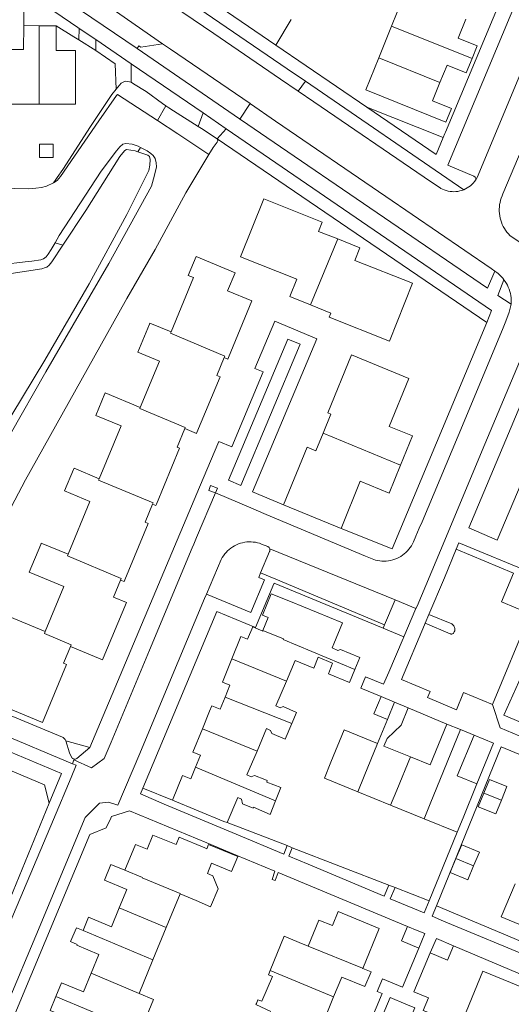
# Model space of a CAD drawing. Header units: metres. Extents: x 89888 to 94270, y 464165 to 468904.
# Tile 259 of 369: x 92373 to 92452, y 467556 to 467714. Entities that reach past the tile are written whole.
import ezdxf

# ---------------------------------------------------------------- set-up
doc = ezdxf.new("R2010")
doc.units = ezdxf.units.M
for name, color, linetype, lineweight in [('B_BEBOUWINGSGRENS_0', 251, 'CONTINUOUS', 13), ('B_TUSSENMUUR_0', 251, 'CONTINUOUS', 13), ('G_GRENS_ALGEMEEN_0', 251, 'CONTINUOUS', 13), ('T_CULTUURGRENS_0', 251, 'CONTINUOUS', 13), ('T_HEK_LIJN_0', 251, 'CONTINUOUS', 13), ('V_WEGGRENS_0', 251, 'CONTINUOUS', 13), ('W_WALBESCHERMING_LIJN_0', 251, 'CONTINUOUS', 13), ('W_WATERGRENS_0', 251, 'CONTINUOUS', 13)]:
    doc.layers.add(name, color=color, linetype=linetype, lineweight=lineweight)

msp = doc.modelspace()

# ---------------------------------------------------------------- linework, layer by layer
at = {"layer": 'B_BEBOUWINGSGRENS_0'}
for p, q in [((92432.65, 467712.84), (92434.7, 467717.92)), ((92373.87, 467712.91), (92376.33, 467712.9)), ((92376.33, 467712.9), (92379.05, 467712.9)), ((92430.6, 467707.75), (92432.65, 467712.84)), ((92376.34, 467700.34), (92370.77, 467700.35)), ((92378.55, 467691.82), (92378.55, 467693.99)), ((92424.57, 467632.54), (92415.4, 467636.29)), ((92430.98, 467605.65), (92433.12, 467604.76)), ((92433.12, 467604.76), (92435.32, 467603.85)), ((92430.42, 467598.16), (92431.98, 467601.98)), ((92441.5, 467601.28), (92443.67, 467600.38)), ((92443.67, 467600.38), (92445.84, 467599.47)), ((92431.43, 467597.74), (92435.68, 467596.01)), ((92432.5, 467588.31), (92427.27, 467590.44)), ((92437.84, 467586.14), (92432.5, 467588.31)), ((92443.12, 467583.98), (92437.84, 467586.14)), ((92396.65, 467568.75), (92398.87, 467574.14)), ((92394.52, 467563.58), (92396.65, 467568.75)), ((92435.18, 467568.93), (92436.76, 467568.27)), ((92436.76, 467568.27), (92437.95, 467567.78)), ((92437.95, 467567.78), (92436.99, 467565.47)), ((92438.84, 467564.7), (92439.8, 467567)), ((92439.8, 467567), (92442.56, 467565.84)), ((92392.31, 467558.22), (92394.52, 467563.58))]:
    msp.add_line(p, q, dxfattribs=at)
for points in [[(92444.53, 467713.96), (92443.3, 467710.91), (92446.32, 467709.69), (92445.5, 467707.66)], [(92370.78, 467709.08), (92373.86, 467709.08), (92373.87, 467712.91)], [(92379.05, 467712.9), (92379.04, 467708.93), (92382.16, 467708.92), (92382.16, 467700.34), (92376.34, 467700.34)], [(92440.38, 467703.8), (92439.21, 467700.9), (92442.22, 467699.68), (92441.34, 467697.5), (92428.54, 467702.66), (92430.6, 467707.75)], [(92445.5, 467707.66), (92444.57, 467705.35), (92441.51, 467706.59), (92440.38, 467703.8)], [(92378.55, 467693.99), (92376.38, 467693.99), (92376.38, 467691.82), (92378.55, 467691.82)], [(92424.06, 467678.81), (92420.98, 467680.03), (92421.56, 467681.49), (92412.22, 467685.21), (92408.53, 467675.98), (92417.51, 467672.39), (92416.4, 467669.59), (92419.68, 467668.27)], [(92419.68, 467668.27), (92422.94, 467666.97), (92422.68, 467666.32), (92432.29, 467662.48), (92435.98, 467671.72), (92426.78, 467675.39), (92427.58, 467677.41), (92424.06, 467678.81)], [(92405.92, 467659.86), (92406.49, 467659.62), (92406.59, 467659.85), (92410.34, 467668.91), (92406.45, 467670.52), (92407.66, 467673.42), (92401.4, 467676.01), (92400.15, 467672.99), (92401, 467672.63), (92397.41, 467663.97)], [(92397.41, 467663.97), (92394.03, 467665.37), (92393.95, 467665.17), (92392.1, 467660.73), (92395.57, 467659.29), (92392.5, 467651.89)], [(92399.59, 467648.5), (92401.49, 467647.72), (92401.55, 467647.87), (92405.24, 467656.78), (92404.73, 467657), (92405.92, 467659.86)], [(92421.72, 467647.76), (92422.96, 467650.79), (92422.44, 467651), (92426.23, 467660.28), (92435.41, 467656.53), (92432.27, 467648.85), (92436, 467647.33), (92434.09, 467642.66)], [(92392.5, 467651.89), (92386.88, 467654.22), (92386.82, 467654.09), (92385.38, 467650.6), (92389.42, 467648.93), (92385.92, 467640.49)], [(92394.44, 467636.4), (92394.97, 467636.18), (92395.06, 467636.4), (92398.78, 467645.37), (92398.37, 467645.54), (92399.59, 467648.5)], [(92415.4, 467636.29), (92419.17, 467645.51), (92420.57, 467644.93), (92421.72, 467647.76)], [(92434.09, 467642.66), (92432.26, 467638.18), (92427.65, 467640.07), (92424.57, 467632.54)], [(92385.92, 467640.49), (92381.91, 467642.15), (92381.83, 467641.95), (92380.41, 467638.53), (92384.44, 467636.86), (92380.95, 467628.42)], [(92389.34, 467624.28), (92389.91, 467624.04), (92390.02, 467624.3), (92393.76, 467633.33), (92393.26, 467633.54), (92394.44, 467636.4)], [(92380.95, 467628.42), (92376.68, 467630.19), (92376.58, 467629.95), (92374.76, 467625.56), (92380.3, 467623.27), (92377.31, 467616.06)], [(92381.36, 467613.67), (92386.48, 467611.55), (92386.58, 467611.79), (92390.27, 467620.71), (92388.21, 467621.56), (92389.34, 467624.28)], [(92412.1, 467616.24), (92412.95, 467618.29), (92412.02, 467618.67), (92413.41, 467622.1), (92416.5, 467620.84)], [(92416.5, 467620.84), (92424.78, 467617.44), (92423.4, 467614.07), (92423.13, 467613.45), (92424.08, 467613.01), (92424.49, 467613.18), (92427.58, 467611.91), (92426.79, 467609.97)], [(92377.31, 467616.06), (92367.88, 467619.96), (92367.77, 467619.7), (92367.29, 467618.54), (92365.98, 467615.4), (92370.78, 467613.41), (92367.47, 467605.41), (92376.86, 467601.52), (92380.7, 467610.8), (92380.24, 467610.99), (92380.99, 467612.78), (92381.36, 467613.67)], [(92407.13, 467611.7), (92408.57, 467615.26), (92409.65, 467614.82), (92410.46, 467616.8), (92412.06, 467616.14), (92412.1, 467616.24)], [(92406.04, 467605.59), (92406.81, 467607.48), (92405.62, 467607.97), (92407.13, 467611.7)], [(92426.79, 467609.97), (92425.95, 467607.94), (92422.59, 467609.32), (92423.2, 467610.99), (92420.9, 467611.94), (92420.2, 467610.23), (92417.26, 467611.43), (92415.87, 467608.15)], [(92415.87, 467608.15), (92414.17, 467604.16), (92414.85, 467603.87), (92415.3, 467604.07), (92417.45, 467603.12), (92416.7, 467601.35)], [(92402.41, 467600.49), (92403.55, 467603.31), (92403.92, 467604.21), (92405.27, 467603.67), (92406.04, 467605.59)], [(92431.98, 467601.98), (92429.83, 467602.88), (92430.98, 467605.65)], [(92435.32, 467603.85), (92434.17, 467601.08), (92431.92, 467598.94), (92431.43, 467597.74)], [(92401.32, 467594.38), (92402.09, 467596.28), (92400.91, 467596.76), (92402.41, 467600.49)], [(92416.7, 467601.35), (92415.64, 467598.84), (92413.49, 467599.75), (92413.32, 467600.25), (92412.68, 467600.55), (92412.29, 467599.64), (92411.15, 467596.94)], [(92427.27, 467590.44), (92421.92, 467592.62), (92422.96, 467595.16), (92425.07, 467600.34), (92430.42, 467598.16)], [(92435.68, 467596.01), (92438.79, 467594.74), (92441.5, 467601.28)], [(92445.84, 467599.47), (92443.14, 467592.97), (92446.27, 467591.7)], [(92411.15, 467596.94), (92409.53, 467593.13), (92410.2, 467592.82), (92410.76, 467593.06), (92412.4, 467592.39), (92412.79, 467592.23), (92412.7, 467592), (92414.96, 467591.12), (92414.1, 467589)], [(92397.63, 467589.09), (92399.26, 467593.04), (92400.57, 467592.5), (92401.32, 467594.38)], [(92450.19, 467589.1), (92451.07, 467591.29), (92448.28, 467592.42), (92447.39, 467590.22)], [(92446.27, 467591.7), (92444.07, 467586.29), (92443.12, 467583.98)], [(92406.38, 467585.51), (92405.85, 467585.71), (92397.63, 467589.09)], [(92408.85, 467588.53), (92408.66, 467589.25), (92408.07, 467589.53), (92406.38, 467585.51)], [(92414.1, 467589), (92413.23, 467586.84), (92410.58, 467587.96), (92410.53, 467587.84), (92408.85, 467588.53)], [(92447.39, 467590.22), (92446.51, 467588.03), (92449.3, 467586.9), (92450.19, 467589.1)], [(92403.9, 467579.03), (92407.09, 467577.71), (92408.07, 467580.1), (92403.4, 467582.03), (92403.14, 467581.35), (92402.81, 467581.48), (92398.7, 467583.18), (92398.21, 467582), (92394.51, 467583.53), (92393.59, 467581.27), (92391.71, 467582.04), (92390.01, 467577.91)], [(92445.76, 467578.59), (92446.69, 467580.81), (92443.88, 467581.99), (92442.94, 467579.77)], [(92442.94, 467579.77), (92442.01, 467577.55), (92444.83, 467576.37), (92445.76, 467578.59)], [(92390.01, 467577.91), (92387.79, 467578.83), (92386.76, 467576.33), (92390.37, 467574.85), (92389.14, 467571.87)], [(92398.87, 467574.14), (92401.45, 467573.07), (92403.74, 467572.04), (92404.92, 467574.95), (92404.1, 467577.03), (92403.22, 467577.37), (92403.9, 467579.03)], [(92452.37, 467575.75), (92450.17, 467570.43), (92457.74, 467567.3), (92459.94, 467572.6)], [(92389.14, 467571.87), (92387.91, 467568.88), (92384.22, 467570.4), (92383.35, 467568.28)], [(92428.06, 467562.21), (92430.69, 467568.59), (92424.13, 467571.29), (92423.21, 467569.05), (92421.05, 467569.95), (92419.33, 467565.78)], [(92383.35, 467568.28), (92382.29, 467568.71), (92381.37, 467566.49), (92382.42, 467566.04), (92382.37, 467565.91), (92385.87, 467564.46), (92384.62, 467561.43)], [(92436.99, 467565.47), (92434.21, 467566.64), (92435.18, 467568.93)], [(92419.33, 467565.78), (92417.9, 467566.36), (92415.5, 467567.36), (92413.24, 467561.87)], [(92442.56, 467565.84), (92441.59, 467563.54), (92438.84, 467564.7)], [(92423.39, 467557.65), (92424.7, 467560.82), (92428.38, 467559.3), (92429.36, 467561.67), (92428.06, 467562.21)], [(92384.62, 467561.43), (92383.4, 467558.46), (92379.9, 467559.93), (92378.99, 467557.71)], [(92413.24, 467561.87), (92412.98, 467561.17), (92413.6, 467560.93), (92411.93, 467556.96), (92411.3, 467557.21), (92411.05, 467556.62), (92410.96, 467556.42), (92413.35, 467555.34)], [(92453.58, 467558.8), (92453.72, 467559.13), (92447.24, 467561.79), (92444.56, 467555.26)], [(92378.99, 467557.71), (92378.07, 467555.48), (92381.48, 467554.08), (92380.23, 467551.04)], [(92390.17, 467553.01), (92392.48, 467552.06), (92394.62, 467557.26), (92392.31, 467558.22)], [(92424.79, 467550.83), (92425.8, 467553.28), (92422.2, 467554.76), (92423.39, 467557.65)]]:
    msp.add_lwpolyline(points, dxfattribs=at)
at = {"layer": 'B_TUSSENMUUR_0'}
for p, q in [((92376.33, 467712.9), (92376.34, 467700.34)), ((92432.65, 467712.84), (92445.5, 467707.66)), ((92430.6, 467707.75), (92440.38, 467703.8)), ((92424.06, 467678.81), (92419.68, 467668.27)), ((92434.09, 467642.66), (92421.72, 467647.76)), ((92407.13, 467611.7), (92415.87, 467608.15)), ((92406.04, 467605.59), (92416.7, 467601.35)), ((92431.98, 467601.98), (92433.12, 467604.76)), ((92411.15, 467596.94), (92402.41, 467600.49)), ((92401.32, 467594.38), (92414.1, 467589)), ((92447.39, 467590.22), (92450.19, 467589.1)), ((92445.76, 467578.59), (92442.94, 467579.77)), ((92389.14, 467571.87), (92396.65, 467568.75)), ((92383.35, 467568.28), (92394.52, 467563.58)), ((92384.62, 467561.43), (92392.31, 467558.22)), ((92423.39, 467557.65), (92413.24, 467561.87)), ((92378.99, 467557.71), (92390.17, 467553.01))]:
    msp.add_line(p, q, dxfattribs=at)
for points in [[(92397.41, 467663.97), (92397.32, 467663.75), (92406.01, 467660.09), (92405.92, 467659.86)], [(92399.59, 467648.5), (92399.66, 467648.67), (92392.43, 467651.72), (92392.5, 467651.89)], [(92385.92, 467640.49), (92385.83, 467640.27), (92394.53, 467636.62), (92394.44, 467636.4)], [(92380.95, 467628.42), (92380.84, 467628.16), (92389.45, 467624.54), (92389.34, 467624.28)], [(92377.31, 467616.06), (92377.18, 467615.74), (92381.47, 467613.94), (92381.36, 467613.67)], [(92412.1, 467616.24), (92415.4, 467614.9), (92415.35, 467614.78), (92426.79, 467609.97)], [(92437.84, 467586.14), (92438.81, 467588.5), (92443.67, 467600.38)], [(92430.42, 467598.16), (92428.29, 467592.92), (92427.27, 467590.44)], [(92435.68, 467596.01), (92433.5, 467590.73), (92432.5, 467588.31)], [(92390.01, 467577.91), (92392.83, 467576.75), (92392.8, 467576.69), (92398.89, 467574.19), (92398.87, 467574.14)], [(92419.33, 467565.78), (92428.02, 467562.23), (92428.06, 467562.21)]]:
    msp.add_lwpolyline(points, dxfattribs=at)
at = {"layer": 'G_GRENS_ALGEMEEN_0'}
msp.add_line((92382.67, 467710.62), (92385.4, 467708.91), dxfattribs=at)
for points in [[(92378.63, 467687.76), (92378.92, 467688.17), (92379.21, 467688.61), (92380.12, 467689.94), (92384.54, 467696.77), (92387.97, 467701.91), (92388.65, 467702.74)], [(92404.8, 467694.82), (92404.89, 467694.5), (92404.78, 467694.29), (92404.13, 467693.41), (92403.47, 467692.32)]]:
    msp.add_lwpolyline(points, dxfattribs=at)
at = {"layer": 'T_CULTUURGRENS_0'}
for p, q in [((92391.06, 467703.87), (92391.06, 467706.79)), ((92417.72, 467702.45), (92418.88, 467704.03)), ((92396.59, 467700.09), (92395.23, 467697.74)), ((92408.41, 467697.98), (92410.05, 467700.45)), ((92402.53, 467698.95), (92401.73, 467696.8)), ((92404.8, 467694.82), (92406.24, 467696.41)), ((92392.53, 467693.45), (92392.1, 467692.75)), ((92380.12, 467677.84), (92378.88, 467678.18))]:
    msp.add_line(p, q, dxfattribs=at)
for points in [[(92388.65, 467702.74), (92389.45, 467703.71), (92389.98, 467703.97), (92390.19, 467704.03), (92391.06, 467703.87)], [(92391.06, 467703.87), (92391.43, 467703.61), (92393.45, 467702.37), (92396.06, 467700.47), (92396.59, 467700.09)], [(92396.59, 467700.09), (92397.05, 467699.75), (92397.79, 467699.29), (92401.73, 467696.8)], [(92401.73, 467696.8), (92402.27, 467696.46), (92404.8, 467694.82)], [(92392.1, 467692.75), (92391.68, 467692.89), (92390.3, 467693.11), (92390.01, 467692.94), (92389.69, 467692.57), (92389.22, 467691.99)], [(92346.55, 467609.58), (92350.18, 467613.8), (92354.03, 467619.87), (92354.49, 467621.09), (92357.26, 467626.05), (92361.99, 467634.12), (92364.49, 467638.42), (92366.43, 467641.53), (92370.03, 467647.61), (92377.22, 467659.42), (92384.34, 467671.62), (92390.36, 467682.74), (92393.84, 467689.73), (92394.01, 467690.63), (92394.07, 467691.5), (92393.98, 467691.99), (92393.71, 467692.2), (92392.1, 467692.75)], [(92389.22, 467691.99), (92383.77, 467683.36), (92380.12, 467677.84)], [(92380.12, 467677.84), (92378.37, 467675.18), (92377.93, 467674.6), (92377.57, 467674.3), (92377.36, 467674.24), (92376.76, 467674.05), (92371.87, 467673.29), (92370.76, 467673.22), (92370.33, 467672.99), (92369.86, 467672.45), (92368.94, 467670.71), (92366.98, 467667.08), (92362.02, 467657.28), (92355.68, 467644.61), (92349.62, 467632.13), (92348.54, 467630.2)]]:
    msp.add_lwpolyline(points, dxfattribs=at)
at = {"layer": 'T_HEK_LIJN_0'}
msp.add_line((92459.59, 467563.9), (92439.82, 467572.21), dxfattribs=at)
msp.add_lwpolyline([(92476.4, 467603.65), (92472.12, 467593.61), (92450.61, 467602.71), (92454.92, 467612.29)], dxfattribs=at)
at = {"layer": 'V_WEGGRENS_0'}
for p, q in [((92373.87, 467712.91), (92373.89, 467718.53)), ((92396.05, 467710), (92383.06, 467719.05)), ((92450.45, 467686.01), (92464.11, 467718.66)), ((92446.3, 467688.66), (92458.45, 467717.81)), ((92382.96, 467715.41), (92392, 467709.26)), ((92416.62, 467713.89), (92414.18, 467709.8)), ((92382.73, 467712.46), (92382.67, 467710.62)), ((92382.73, 467712.46), (92385.39, 467710.67)), ((92385.4, 467708.91), (92385.39, 467710.67)), ((92385.39, 467710.67), (92391.06, 467706.79)), ((92396.05, 467710), (92397.32, 467709.14)), ((92397.32, 467709.14), (92410.05, 467700.45)), ((92428.72, 467699.87), (92414.18, 467709.8)), ((92391.06, 467706.79), (92402.53, 467698.95)), ((92418.88, 467704.03), (92444.17, 467686.68)), ((92428.72, 467699.87), (92440.9, 467695.02)), ((92439.76, 467692.33), (92428.72, 467699.87)), ((92402.53, 467698.95), (92406.24, 467696.41)), ((92406.24, 467696.41), (92448.64, 467667.4)), ((92447.89, 467665.47), (92404.8, 467694.82)), ((92440.9, 467695.02), (92439.76, 467692.33)), ((92446.11, 467688.27), (92446.3, 467688.66)), ((92453.17, 467678.27), (92451.55, 467679.38)), ((92448.64, 467667.4), (92447.89, 467665.47)), ((92410.45, 467638.37), (92420.72, 467662.84)), ((92444.98, 467632.62), (92457.18, 467661.72)), ((92461.42, 467658.89), (92449.5, 467630.67)), ((92401.98, 467639.12), (92384.44, 467597.55)), ((92404.5, 467638.22), (92403.43, 467638.6)), ((92404.83, 467638.96), (92404.5, 467638.22)), ((92404.5, 467638.22), (92404.87, 467638.06)), ((92404.87, 467638.06), (92409.76, 467636)), ((92415.4, 467636.29), (92410.45, 467638.37)), ((92449.5, 467630.67), (92444.98, 467632.62)), ((92442.98, 467629.24), (92443.4, 467630.26)), ((92443.4, 467630.26), (92459.47, 467623.61)), ((92413.18, 467629.3), (92433.21, 467621.15)), ((92403.07, 467622.02), (92405.4, 467627.55)), ((92411.73, 467625.45), (92414.17, 467624.43)), ((92413.9, 467623.78), (92431.28, 467616.59)), ((92414.17, 467624.43), (92431.53, 467617.15)), ((92431.53, 467617.15), (92433.21, 467621.15)), ((92433.21, 467621.15), (92436.55, 467619.73)), ((92436.55, 467619.73), (92434.61, 467615.21)), ((92436.55, 467619.73), (92436.73, 467620.13)), ((92438.03, 467617.4), (92438.59, 467618.8)), ((92431.28, 467616.59), (92431.53, 467617.15)), ((92434.61, 467615.21), (92431.28, 467616.59)), ((92435.32, 467603.85), (92441.5, 467601.28)), ((92357.73, 467602.65), (92379.9, 467593.37)), ((92365.51, 467601.7), (92381.68, 467594.93)), ((92380.6, 467598.57), (92384.44, 467597.55)), ((92445.84, 467599.47), (92448.92, 467598.2)), ((92448.92, 467598.2), (92446.27, 467591.7)), ((92381.68, 467594.93), (92381.88, 467595.53)), ((92381.88, 467595.53), (92381.93, 467595.66)), ((92379.9, 467593.37), (92377.96, 467588.65)), ((92392.51, 467590.1), (92392.91, 467591.03)), ((92392.91, 467591.03), (92397.63, 467589.09)), ((92406.38, 467585.51), (92415.98, 467581.84)), ((92443.12, 467583.98), (92438.68, 467573.01)), ((92415.98, 467581.84), (92415.44, 467580.49)), ((92416.79, 467581.51), (92415.98, 467581.84)), ((92416.25, 467580.15), (92416.79, 467581.51)), ((92416.79, 467581.51), (92432.2, 467575.53)), ((92414.52, 467577.53), (92435.18, 467568.93)), ((92432.2, 467575.53), (92431.46, 467573.78)), ((92433.22, 467575.13), (92432.2, 467575.53)), ((92432.43, 467573.36), (92433.22, 467575.13)), ((92433.22, 467575.13), (92438.68, 467573.01)), ((92437.87, 467571.07), (92432.43, 467573.36)), ((92438.68, 467573.01), (92437.87, 467571.07)), ((92439.82, 467572.21), (92439.94, 467572.49)), ((92441.58, 467569.52), (92440.95, 467569.78)), ((92436.99, 467565.47), (92434.38, 467559.22)), ((92442.56, 467565.84), (92457.7, 467559.42)), ((92436.22, 467558.46), (92438.84, 467564.7))]:
    msp.add_line(p, q, dxfattribs=at)
for points in [[(92467.4, 467745.78), (92456.98, 467721.03), (92452.54, 467722.94), (92441.26, 467695.87), (92441.18, 467695.69), (92440.9, 467695.02)], [(92414.18, 467709.8), (92384.26, 467730.24), (92383.76, 467731.14), (92383.42, 467731.92)], [(92382.5, 467728.9), (92415.98, 467706.02), (92418.88, 467704.03)], [(92417.72, 467702.45), (92414.89, 467704.38), (92404.25, 467711.68), (92390.89, 467720.78), (92390.16, 467721.26), (92389.46, 467721.76), (92388.76, 467722.28), (92388.08, 467722.82), (92387.41, 467723.37), (92386.76, 467723.94), (92386.43, 467724.22)], [(92458.45, 467717.81), (92453.77, 467719.72), (92441.63, 467690.61)], [(92373.89, 467718.53), (92373.99, 467718.47), (92382.51, 467712.61), (92382.73, 467712.46)], [(92382.67, 467710.62), (92381.89, 467711.11), (92379.05, 467712.9)], [(92388.65, 467702.74), (92388.47, 467706.82), (92385.4, 467708.91)], [(92392, 467709.26), (92392.27, 467709.68), (92392.59, 467709.47), (92396.05, 467710)], [(92408.41, 467697.98), (92408.33, 467698.04), (92392, 467709.26)], [(92440.5, 467686.9), (92440.46, 467686.92), (92437.87, 467688.71), (92420.23, 467700.74), (92417.72, 467702.45)], [(92410.05, 467700.45), (92410.12, 467700.4), (92414.12, 467697.63)], [(92412.7, 467695.05), (92408.65, 467697.82), (92408.41, 467697.98)], [(92414.12, 467697.63), (92431.73, 467685.59), (92448.55, 467674.09), (92449.16, 467673.66)], [(92449.16, 467673.66), (92447.99, 467670.93), (92412.7, 467695.05)], [(92441.63, 467690.61), (92445.78, 467688.87), (92445.87, 467688.82), (92445.96, 467688.76), (92446.02, 467688.67), (92446.07, 467688.58), (92446.1, 467688.48), (92446.12, 467688.38), (92446.11, 467688.27)], [(92446.11, 467688.27), (92445.92, 467688.01), (92445.72, 467687.77), (92445.49, 467687.54), (92445.26, 467687.33), (92445, 467687.14), (92444.74, 467686.97), (92444.46, 467686.81), (92444.17, 467686.68)], [(92444.17, 467686.68), (92443.87, 467686.57), (92443.57, 467686.49), (92443.26, 467686.42), (92442.94, 467686.39), (92442.62, 467686.37), (92442.31, 467686.38), (92441.99, 467686.41), (92441.68, 467686.46), (92441.37, 467686.54), (92441.07, 467686.64), (92440.78, 467686.76), (92440.5, 467686.9)], [(92451.55, 467679.38), (92451.31, 467679.64), (92451.07, 467679.92), (92450.86, 467680.21), (92450.67, 467680.51), (92450.49, 467680.82), (92450.34, 467681.14), (92450.2, 467681.47), (92450.09, 467681.82), (92450, 467682.16), (92449.93, 467682.51), (92449.88, 467682.87), (92449.85, 467683.23), (92449.85, 467683.59), (92449.87, 467683.95), (92449.91, 467684.3), (92449.98, 467684.65), (92450.06, 467685), (92450.17, 467685.34), (92450.3, 467685.68), (92450.45, 467686.01)], [(92449.16, 467673.66), (92449.44, 467673.47), (92449.7, 467673.27), (92449.95, 467673.04), (92450.18, 467672.8), (92450.4, 467672.55), (92450.59, 467672.28)], [(92451.75, 467668.37), (92449.64, 467669.8), (92450.59, 467672.28)], [(92450.59, 467672.28), (92450.8, 467672), (92450.99, 467671.71), (92451.15, 467671.4), (92451.3, 467671.09), (92451.43, 467670.77), (92451.54, 467670.44), (92451.63, 467670.1), (92451.7, 467669.76), (92451.74, 467669.41), (92451.77, 467669.07), (92451.77, 467668.72), (92451.75, 467668.37)], [(92450.88, 467665.65), (92451.46, 467667.11), (92451.75, 467668.37)], [(92420.72, 467662.84), (92413.97, 467665.67), (92410.8, 467658.11), (92412.14, 467657.56), (92407.11, 467645.56), (92405.07, 467646.44), (92401.98, 467639.12)], [(92409.76, 467636), (92412.62, 467634.79), (92428.48, 467628.12), (92430.08, 467627.49), (92430.42, 467627.41), (92430.76, 467627.35), (92431.11, 467627.32), (92431.46, 467627.31), (92431.81, 467627.33), (92432.15, 467627.36), (92432.5, 467627.43), (92432.84, 467627.51), (92433.17, 467627.62), (92433.49, 467627.75), (92433.8, 467627.9), (92434.11, 467628.07), (92434.4, 467628.26), (92434.68, 467628.47), (92434.94, 467628.7), (92435.18, 467628.94), (92435.41, 467629.21), (92435.63, 467629.48), (92435.82, 467629.77), (92435.99, 467630.08), (92436.14, 467630.39), (92436.55, 467631.33), (92437.07, 467632.58), (92437.51, 467633.61), (92443.27, 467647.36), (92450.37, 467664.35), (92450.88, 467665.65)], [(92447.89, 467665.47), (92432.76, 467629.26), (92424.57, 467632.54)], [(92436.73, 467620.13), (92440.48, 467629.03), (92447.56, 467645.99), (92453.53, 467660.18), (92454.76, 467663.11)], [(92416.07, 467662.79), (92406.61, 467640.24), (92408.57, 467639.43), (92418.03, 467661.97), (92416.07, 467662.79)], [(92403.43, 467638.6), (92403.73, 467639.41), (92404.83, 467638.96)], [(92404.5, 467638.22), (92401.5, 467631.11), (92401.04, 467630.01), (92400.8, 467629.43)], [(92405.4, 467627.55), (92405.42, 467627.59), (92405.59, 467627.89), (92405.78, 467628.18), (92405.98, 467628.46), (92406.21, 467628.72), (92406.45, 467628.96), (92406.7, 467629.19), (92406.97, 467629.41), (92407.26, 467629.6), (92407.56, 467629.77), (92407.86, 467629.93), (92408.18, 467630.06), (92408.51, 467630.17), (92408.84, 467630.26), (92409.18, 467630.33), (92409.52, 467630.38), (92409.86, 467630.4), (92410.21, 467630.4), (92410.55, 467630.37), (92410.89, 467630.33), (92411.23, 467630.26), (92411.56, 467630.16), (92411.88, 467630.05), (92412.87, 467629.65), (92412.95, 467629.6), (92413.03, 467629.54), (92413.09, 467629.47), (92413.15, 467629.39), (92413.18, 467629.3)], [(92381.88, 467595.53), (92384.69, 467594.3), (92386.74, 467595.79), (92387.84, 467598.4), (92393.98, 467613.09), (92400.8, 467629.43)], [(92413.18, 467629.3), (92413.21, 467629.21), (92413.22, 467629.12), (92413.22, 467629.03), (92413.2, 467628.93), (92413.16, 467628.84), (92411.73, 467625.45)], [(92442.98, 467629.24), (92441.08, 467624.65), (92438.59, 467618.8)], [(92448.75, 467604.38), (92454.79, 467618.89), (92450.23, 467620.81), (92452.13, 467625.38), (92442.98, 467629.24)], [(92411.73, 467625.45), (92411.42, 467624.71), (92412.35, 467624.3), (92410.17, 467619.08), (92403.07, 467622.02)], [(92392.91, 467591.03), (92404.74, 467619.28), (92410.89, 467616.72), (92413.86, 467623.69), (92413.9, 467623.78)], [(92365.22, 467534.21), (92363.73, 467536.9), (92363.5, 467537.66), (92363.7, 467538.45), (92364.55, 467540.59), (92370.7, 467555.21), (92376.48, 467569.08), (92382.75, 467584.05), (92383.71, 467586.31), (92385.99, 467588.61), (92387.42, 467588.79), (92388.92, 467588.28), (92392.41, 467596.58), (92392.53, 467596.85), (92398.55, 467611.27), (92402.76, 467621.32), (92403.07, 467622.02)], [(92438.03, 467617.4), (92437.93, 467617.14), (92434.24, 467608.37)], [(92438.59, 467618.8), (92442.25, 467617.27), (92442.38, 467617.2), (92442.49, 467617.1), (92442.58, 467616.99), (92442.66, 467616.87), (92442.71, 467616.73), (92442.75, 467616.59), (92442.76, 467616.45), (92442.76, 467616.3), (92442.73, 467616.16), (92442.67, 467616.03), (92442.6, 467615.9), (92442.55, 467615.81), (92442.47, 467615.74), (92442.39, 467615.69), (92442.29, 467615.66), (92442.19, 467615.66), (92442.09, 467615.67), (92442, 467615.71), (92438.03, 467617.4)], [(92434.61, 467615.21), (92434.55, 467615.07), (92434.51, 467614.96), (92432.2, 467609.58)], [(92432.2, 467609.58), (92431.36, 467607.63), (92428.48, 467608.83), (92427.72, 467607), (92430.98, 467605.65)], [(92434.24, 467608.37), (92438.79, 467606.45), (92438.41, 467605.5), (92443.01, 467603.57), (92444.16, 467606.29), (92448.75, 467604.38)], [(92380.6, 467598.57), (92380.55, 467598.7), (92380.49, 467598.82), (92380.4, 467598.93), (92380.3, 467599.02), (92380.19, 467599.1), (92380.07, 467599.16), (92369.89, 467603.41), (92369.74, 467603.46), (92369.58, 467603.48), (92369.42, 467603.48), (92369.26, 467603.45), (92369.11, 467603.41)], [(92471.27, 467591.82), (92464.54, 467594.63), (92453.04, 467599.4), (92450.02, 467600.65), (92448.75, 467604.38)], [(92377.96, 467588.65), (92377.2, 467591.56), (92354.57, 467601.12)], [(92381.93, 467595.66), (92381.83, 467595.69), (92381.73, 467595.74), (92381.64, 467595.8), (92381.57, 467595.88), (92381.51, 467595.97), (92381.2, 467596.68), (92380.6, 467598.57)], [(92384.44, 467597.55), (92382.35, 467595.74), (92382.15, 467595.66), (92381.93, 467595.66)], [(92439.94, 467572.49), (92450.16, 467597.63), (92470.21, 467589.34)], [(92381.45, 467592.71), (92382.27, 467594.68), (92381.68, 467594.93)], [(92360.33, 467533.6), (92359.17, 467535.74), (92359.03, 467536), (92358.92, 467536.27), (92358.82, 467536.55), (92358.75, 467536.84), (92358.69, 467537.12), (92358.66, 467537.42), (92358.66, 467537.71), (92358.67, 467538.01), (92358.71, 467538.3), (92358.77, 467538.59), (92358.85, 467538.87), (92359.57, 467540.52), (92366.43, 467556.95), (92372.26, 467570.88), (92378.62, 467585.99), (92381.45, 467592.71)], [(92415.44, 467580.49), (92407.83, 467583.67), (92396.32, 467588.49), (92392.51, 467590.1)], [(92377.96, 467588.65), (92364.93, 467556.99), (92357.44, 467539.86)], [(92369.72, 467531.57), (92368.7, 467531.81), (92365.28, 467538.07), (92367.79, 467543.94), (92384.41, 467583.61), (92387.02, 467584.68), (92387.8, 467586.25), (92387.9, 467586.49), (92390.79, 467587.4)], [(92390.79, 467587.4), (92403.13, 467582.27), (92407.8, 467580.33), (92414.02, 467577.74)], [(92431.46, 467573.78), (92430.81, 467574.05), (92419.32, 467578.87), (92416.25, 467580.15)], [(92414.02, 467577.74), (92413.56, 467576.44), (92414.05, 467576.27), (92414.52, 467577.53)], [(92440.95, 467569.78), (92439.14, 467570.56), (92439.82, 467572.21)], [(92458.9, 467562.28), (92454.95, 467563.95), (92441.58, 467569.52)], [(92434.38, 467559.22), (92431.18, 467560.54), (92430.34, 467558.54), (92431.17, 467558.2), (92428.56, 467551.98), (92427.72, 467552.32), (92425.88, 467547.92)], [(92434.9, 467556.52), (92432.41, 467557.55), (92414.8, 467515.61), (92418.81, 467513.94), (92436.37, 467555.91), (92434.9, 467556.52)], [(92426.27, 467528.15), (92427.11, 467527.8), (92429.75, 467534.13), (92428.92, 467534.47), (92430.76, 467538.87), (92431.59, 467538.53), (92434.07, 467544.44), (92433.23, 467544.78), (92435.13, 467549.31), (92435.96, 467548.97), (92438.55, 467555.15), (92437.72, 467555.5), (92438.55, 467557.49), (92436.22, 467558.46)]]:
    msp.add_lwpolyline(points, dxfattribs=at)
at = {"layer": 'W_WALBESCHERMING_LIJN_0'}
for points in [[(92403.47, 467692.32), (92399.76, 467686.17), (92394.86, 467677.14), (92390.33, 467669.28), (92378.95, 467648.9), (92374.13, 467640.31), (92368.99, 467630.56), (92366.64, 467625.24), (92365.78, 467622.98), (92362.16, 467615.02), (92358.54, 467608.36)], [(92284.5, 467686.85), (92302.62, 467686.95), (92315.39, 467686.97), (92324.88, 467686.82), (92332.89, 467686.89), (92340.44, 467687), (92349.86, 467686.78), (92360.13, 467686.91), (92370.25, 467686.91), (92374.63, 467686.84), (92375.82, 467686.91), (92376.69, 467687.06), (92377.5, 467687.24), (92378.63, 467687.76)]]:
    msp.add_lwpolyline(points, dxfattribs=at)
at = {"layer": 'W_WATERGRENS_0'}
for points in [[(92395.23, 467697.74), (92388.84, 467701.92), (92388.7, 467701.72), (92385.86, 467697.7)], [(92385.86, 467697.7), (92379.77, 467688.77), (92379.2, 467688.16), (92378.63, 467687.76)], [(92403.47, 467692.32), (92398.49, 467695.6), (92395.23, 467697.74)], [(92392.53, 467693.45), (92393.61, 467692.89), (92394.19, 467692.49), (92394.53, 467692.13), (92394.86, 467691.67), (92395.05, 467691), (92395.06, 467690.34), (92394.78, 467689.03), (92394.27, 467687.23), (92387.45, 467674.89), (92377.42, 467657.56), (92371.68, 467647.58), (92369.89, 467644.85), (92366.66, 467640.36), (92365.52, 467638.45), (92364.35, 467635.53)], [(92386.24, 467689.64), (92388.67, 467692.9), (92389.21, 467693.55), (92389.71, 467693.98), (92390.2, 467694.07), (92391.21, 467693.97), (92392.17, 467693.63), (92392.53, 467693.45)], [(92378.88, 467678.18), (92379.55, 467679.34), (92386.24, 467689.64)], [(92347.17, 467631.38), (92349.91, 467636.46), (92356.59, 467649.96), (92362.22, 467660.92), (92368.76, 467673.27), (92369.38, 467674.19), (92369.88, 467674.6), (92370.51, 467674.75), (92374.1, 467675.13), (92375.18, 467675.27), (92376.58, 467675.5), (92377.01, 467675.66), (92377.43, 467675.96), (92377.76, 467676.37), (92378.27, 467677.12), (92378.88, 467678.18)]]:
    msp.add_lwpolyline(points, dxfattribs=at)

doc.saveas('drawing.dxf')
